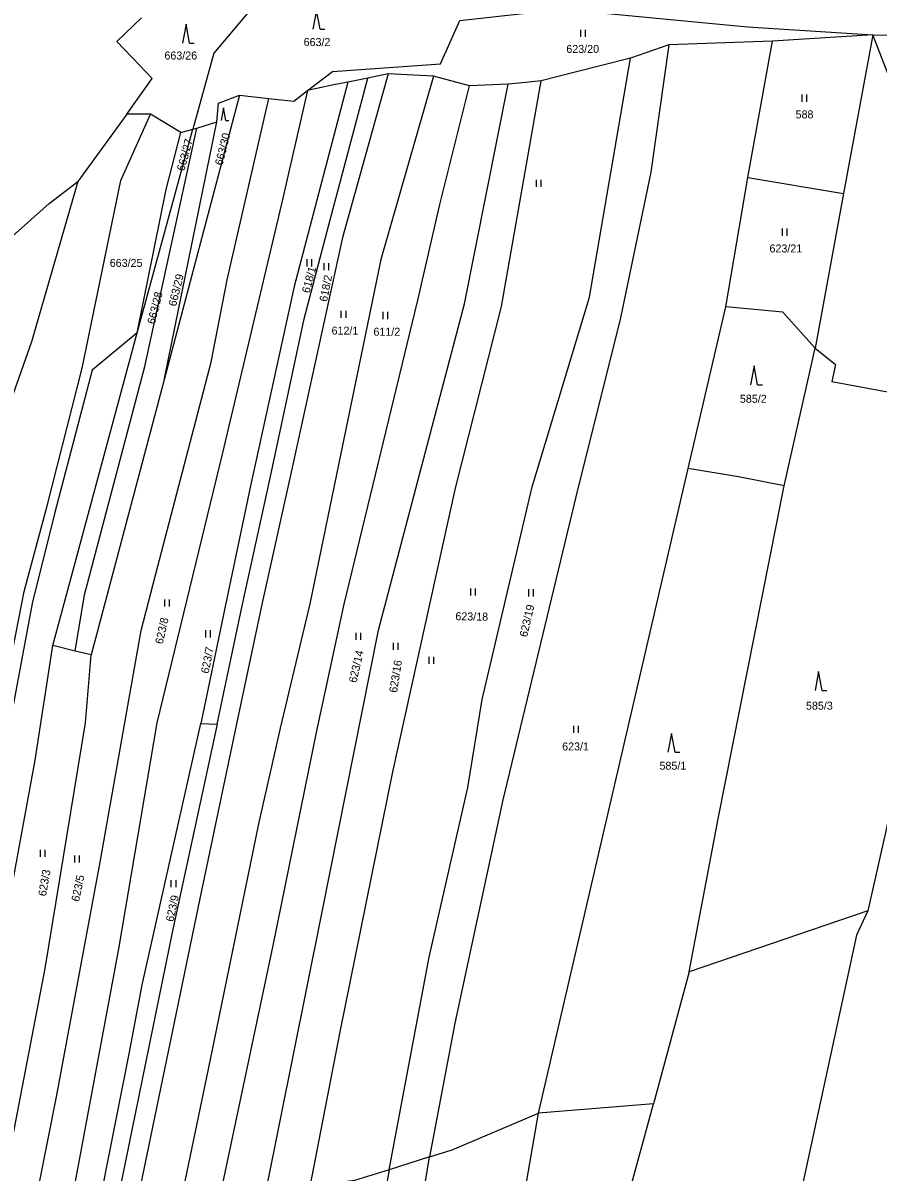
# Model space of a CAD drawing. Extents: x -776734 to -748832, y -1118122 to -976986.
# Drawn here: x -753456.7 to -753275.1, y -1113610.9 to -1113366.7 of the extents above; entities that cross this region are included whole.
import ezdxf

# ---------------------------------------------------------------- set-up
doc = ezdxf.new("R2010")
doc.units = 0
for name, color, linetype in [('KM_Hranice obce', 7, 'Continuous'), ('KM_Hranice parcel', 7, 'Continuous'), ('KM_Parcelní čísla', 7, 'Continuous'), ('KM_Značky kultur', 7, 'Continuous')]:
    doc.layers.add(name, color=color, linetype=linetype)

msp = doc.modelspace()

# ---------------------------------------------------------------- linework, layer by layer
at = {"layer": 'KM_Hranice obce'}
for p, q in [((-753436.84, -1113370.67), (-753431.57, -1113365.62)), ((-753432.01, -1113375.71), (-753436.84, -1113370.67)), ((-753434.71, -1113386.08), (-753445.06, -1113400.41))]:
    msp.add_line(p, q, dxfattribs=at)
for points in [[(-753434.71, -1113386.08), (-753429.28, -1113378.55), (-753432.01, -1113375.71)], [(-753462.93, -1113415.5), (-753451.15, -1113405.09), (-753445.06, -1113400.41)]]:
    msp.add_lwpolyline(points, dxfattribs=at)
at = {"layer": 'KM_Hranice parcel'}
for p, q in [((-753276.25, -1113369.24), (-753297.53, -1113370.57)), ((-753276.25, -1113369.24), (-753282.46, -1113402.98)), ((-753276.25, -1113369.24), (-753271.7, -1113369.3)), ((-753319.55, -1113371.35), (-753327.68, -1113374.19)), ((-753297.53, -1113370.57), (-753319.55, -1113371.35)), ((-753302.79, -1113399.57), (-753297.53, -1113370.57)), ((-753383.51, -1113378.47), (-753387.72, -1113379.33)), ((-753379.21, -1113377.55), (-753383.51, -1113378.47)), ((-753369.55, -1113378.06), (-753379.21, -1113377.55)), ((-753361.87, -1113380.08), (-753369.55, -1113378.06)), ((-753353.68, -1113379.73), (-753361.87, -1113380.08)), ((-753410.73, -1113382.1), (-753426.68, -1113442.3)), ((-753410.73, -1113382.1), (-753404.49, -1113382.76)), ((-753429.66, -1113386.14), (-753434.71, -1113386.08)), ((-753423.25, -1113390.01), (-753429.66, -1113386.14)), ((-753426.68, -1113442.3), (-753415.58, -1113387.75)), ((-753419.85, -1113389.06), (-753415.58, -1113387.75)), ((-753432.5, -1113432.56), (-753420.65, -1113389.28)), ((-753423.25, -1113390.01), (-753420.65, -1113389.28)), ((-753420.65, -1113389.28), (-753419.85, -1113389.06)), ((-753307.44, -1113427.06), (-753302.79, -1113399.57)), ((-753302.79, -1113399.57), (-753282.46, -1113402.98)), ((-753282.46, -1113402.98), (-753288.5, -1113435.81)), ((-753315.42, -1113461.41), (-753307.44, -1113427.06)), ((-753450.39, -1113499.01), (-753432.5, -1113432.56)), ((-753295.05, -1113465.08), (-753288.5, -1113435.81)), ((-753426.68, -1113442.3), (-753442.23, -1113501.01)), ((-753253.28, -1113448.8), (-753277.32, -1113555.35)), ((-753347.25, -1113598.36), (-753315.42, -1113461.41)), ((-753445.63, -1113500.18), (-753450.39, -1113499.01)), ((-753442.23, -1113501.01), (-753445.63, -1113500.18)), ((-753418.94, -1113515.53), (-753415.52, -1113515.71)), ((-753277.32, -1113555.35), (-753315.27, -1113568.29)), ((-753315.27, -1113568.29), (-753322.8, -1113596.39)), ((-753322.8, -1113596.39), (-753347.25, -1113598.36)), ((-753330.86, -1113625.62), (-753322.8, -1113596.39)), ((-753352.23, -1113627.25), (-753347.25, -1113598.36)), ((-753370.37, -1113607.65), (-753378.95, -1113610.36)), ((-753373.99, -1113629.03), (-753370.37, -1113607.65)), ((-753378.95, -1113610.36), (-753385.25, -1113645.8))]:
    msp.add_line(p, q, dxfattribs=at)
for points in [[(-753406.72, -1113361.91), (-753416.23, -1113373.14), (-753420.65, -1113389.28)], [(-753363.92, -1113366.23), (-753342.23, -1113363.82), (-753302.87, -1113367.57), (-753276.25, -1113369.24)], [(-753396.29, -1113381.11), (-753390.98, -1113377.03), (-753368.04, -1113375.41), (-753363.92, -1113366.23)], [(-753250.45, -1113436.16), (-753251.74, -1113432.33), (-753276.25, -1113369.24)], [(-753319.55, -1113371.35), (-753323.37, -1113398.45), (-753329.82, -1113429.41), (-753339.28, -1113467.44), (-753354.84, -1113531.81), (-753365.01, -1113579.21), (-753370.37, -1113607.65)], [(-753378.95, -1113610.36), (-753370.48, -1113565.22), (-753362.23, -1113529.16), (-753359.22, -1113510.48), (-753348.56, -1113465.29), (-753336.43, -1113425.01), (-753327.68, -1113374.19)], [(-753327.68, -1113374.19), (-753339.42, -1113377.18), (-753346.66, -1113379)], [(-753379.21, -1113377.55), (-753388.89, -1113412.31), (-753399.81, -1113462.19), (-753405.91, -1113489.96), (-753411.49, -1113516), (-753419.51, -1113554.46), (-753432.22, -1113615.73)], [(-753369.55, -1113378.06), (-753380.72, -1113416.97), (-753395.78, -1113490.14), (-753402.15, -1113516.59), (-753406.72, -1113536.86), (-753417.42, -1113589.01), (-753423.01, -1113615.87)], [(-753415.52, -1113515.71), (-753410.2, -1113490.56), (-753404.36, -1113464.09), (-753397.03, -1113429.59), (-753391.77, -1113409.6), (-753383.51, -1113378.47)], [(-753395.75, -1113613.91), (-753389.38, -1113581.06), (-753378.21, -1113525.82), (-753364.88, -1113465.57), (-753355.11, -1113426.95), (-753346.66, -1113379)], [(-753346.66, -1113379), (-753349.93, -1113379.4), (-753353.68, -1113379.73)], [(-753396.29, -1113381.11), (-753401.82, -1113405.19), (-753414.46, -1113458.31), (-753428.33, -1113515.44), (-753436.45, -1113563.44), (-753445.96, -1113614.35)], [(-753387.72, -1113379.33), (-753399.17, -1113422.72), (-753408.39, -1113465.07), (-753413.78, -1113490.68), (-753418.94, -1113515.53)], [(-753414.83, -1113615.99), (-753403.58, -1113562.7), (-753394.35, -1113517.11), (-753388.53, -1113490.21), (-753372.9, -1113425.64), (-753368.18, -1113405.3), (-753361.87, -1113380.08)], [(-753405.16, -1113615.14), (-753393.33, -1113556.29), (-753381.26, -1113495.77), (-753362.97, -1113426.37), (-753353.68, -1113379.73)], [(-753404.49, -1113382.76), (-753399.18, -1113383.33), (-753396.29, -1113381.11)], [(-753387.72, -1113379.33), (-753391.1, -1113379.98), (-753396.29, -1113381.11)], [(-753453.29, -1113613.47), (-753449.61, -1113594.86), (-753440.32, -1113545.04), (-753431.67, -1113495.79), (-753428.53, -1113483.8), (-753416.8, -1113438.79), (-753413.34, -1113421.28), (-753404.49, -1113382.76)], [(-753415.58, -1113387.75), (-753415.2, -1113383.77), (-753410.73, -1113382.1)], [(-753473.9, -1113579.49), (-753468.67, -1113549.51), (-753456.49, -1113487.55), (-753451.63, -1113469.3), (-753444.17, -1113440.05), (-753435.98, -1113400.2), (-753429.66, -1113386.14)], [(-753445.63, -1113500.18), (-753443.68, -1113488.22), (-753430.85, -1113439.7), (-753419.85, -1113389.06)], [(-753432.5, -1113432.56), (-753426.31, -1113402.14), (-753423.25, -1113390.01)], [(-753445.06, -1113400.41), (-753454.95, -1113434.48), (-753462.38, -1113455.39), (-753469.18, -1113480.66), (-753477.3, -1113537.8), (-753485.21, -1113577.4)], [(-753288.5, -1113435.81), (-753295.32, -1113428.21), (-753307.44, -1113427.06)], [(-753432.5, -1113432.56), (-753442.08, -1113440.47), (-753449.95, -1113470.73), (-753454.76, -1113490.04), (-753471.63, -1113579.91)], [(-753288.5, -1113435.81), (-753284.15, -1113439.32), (-753284.96, -1113442.88), (-753253.28, -1113448.8)], [(-753295.05, -1113465.08), (-753304.76, -1113463.18), (-753315.42, -1113461.41)], [(-753315.27, -1113568.29), (-753309.06, -1113535.83), (-753295.05, -1113465.08)], [(-753502.88, -1113771.27), (-753494.9, -1113739.14), (-753479.17, -1113679.31), (-753481.55, -1113674.49), (-753475.44, -1113637.71), (-753470.43, -1113611.4), (-753462.26, -1113567.02), (-753454.18, -1113523.38), (-753450.39, -1113499.01)], [(-753496.72, -1113781.33), (-753487.53, -1113743.31), (-753477.31, -1113701.87), (-753471.32, -1113676.12), (-753472.32, -1113672.61), (-753468.39, -1113649.95), (-753460.66, -1113612.58), (-753452.03, -1113567.63), (-753443.46, -1113515.43), (-753442.23, -1113501.01)], [(-753449.97, -1113668.67), (-753444.36, -1113637.15), (-753440.03, -1113615.07), (-753434.19, -1113585.77), (-753431.4, -1113571.08), (-753418.94, -1113515.53)], [(-753415.52, -1113515.71), (-753425, -1113559.61), (-753436.39, -1113615.51), (-753441.57, -1113639.59), (-753446.53, -1113668.47)], [(-753277.32, -1113555.35), (-753279.66, -1113560.55), (-753290.85, -1113612.2), (-753295.95, -1113640.82)], [(-753370.37, -1113607.65), (-753365.57, -1113606.14), (-753347.25, -1113598.36)], [(-753378.95, -1113610.36), (-753386.3, -1113612.68), (-753395.75, -1113613.91)]]:
    msp.add_lwpolyline(points, dxfattribs=at)
at = {"layer": 'KM_Značky kultur'}
for p, q in [((-753394.4, -1113364.04), (-753395.15, -1113368.04)), ((-753393.65, -1113368.04), (-753394.4, -1113364.04)), ((-753422.11, -1113367), (-753422.86, -1113371)), ((-753421.36, -1113371), (-753422.11, -1113367)), ((-753393.65, -1113368.04), (-753392.654, -1113368.04)), ((-753338.261, -1113369.66), (-753338.261, -1113368.16)), ((-753337.26, -1113369.66), (-753337.26, -1113368.16)), ((-753421.36, -1113371), (-753420.364, -1113371)), ((-753291.231, -1113383.46), (-753291.231, -1113381.96)), ((-753290.23, -1113383.46), (-753290.23, -1113381.96)), ((-753414.18, -1113384.76), (-753414.682, -1113387.44)), ((-753413.678, -1113387.44), (-753414.18, -1113384.76)), ((-753413.678, -1113387.44), (-753413.01, -1113387.44)), ((-753347.671, -1113401.56), (-753347.671, -1113400.06)), ((-753346.67, -1113401.56), (-753346.67, -1113400.06)), ((-753295.441, -1113411.93), (-753295.441, -1113410.43)), ((-753294.44, -1113411.93), (-753294.44, -1113410.43)), ((-753396.381, -1113418.44), (-753396.381, -1113416.94)), ((-753395.38, -1113418.44), (-753395.38, -1113416.94)), ((-753392.761, -1113419.25), (-753392.761, -1113417.75)), ((-753391.76, -1113419.25), (-753391.76, -1113417.75)), ((-753389.131, -1113429.4), (-753389.131, -1113427.9)), ((-753388.13, -1113429.4), (-753388.13, -1113427.9)), ((-753380.231, -1113429.63), (-753380.231, -1113428.13)), ((-753379.23, -1113429.63), (-753379.23, -1113428.13)), ((-753301.44, -1113439.59), (-753302.19, -1113443.59)), ((-753300.69, -1113443.59), (-753301.44, -1113439.59)), ((-753300.69, -1113443.59), (-753299.694, -1113443.59)), ((-753361.591, -1113488.4), (-753361.591, -1113486.9)), ((-753360.59, -1113488.4), (-753360.59, -1113486.9)), ((-753349.311, -1113488.56), (-753349.311, -1113487.06)), ((-753348.31, -1113488.56), (-753348.31, -1113487.06)), ((-753426.621, -1113490.7), (-753426.621, -1113489.2)), ((-753425.62, -1113490.7), (-753425.62, -1113489.2)), ((-753417.881, -1113497.27), (-753417.881, -1113495.77)), ((-753416.88, -1113497.27), (-753416.88, -1113495.77)), ((-753385.971, -1113497.81), (-753385.971, -1113496.31)), ((-753384.97, -1113497.81), (-753384.97, -1113496.31)), ((-753378.061, -1113499.94), (-753378.061, -1113498.44)), ((-753377.06, -1113499.94), (-753377.06, -1113498.44)), ((-753370.471, -1113502.87), (-753370.471, -1113501.37)), ((-753369.47, -1113502.87), (-753369.47, -1113501.37)), ((-753287.73, -1113504.52), (-753288.48, -1113508.52)), ((-753286.98, -1113508.52), (-753287.73, -1113504.52)), ((-753286.98, -1113508.52), (-753285.984, -1113508.52)), ((-753339.771, -1113517.53), (-753339.771, -1113516.03)), ((-753338.77, -1113517.53), (-753338.77, -1113516.03)), ((-753318.99, -1113517.69), (-753319.74, -1113521.69)), ((-753318.24, -1113521.69), (-753318.99, -1113517.69)), ((-753318.24, -1113521.69), (-753317.244, -1113521.69)), ((-753453.021, -1113543.9), (-753453.021, -1113542.4)), ((-753452.02, -1113543.9), (-753452.02, -1113542.4)), ((-753445.741, -1113545.1), (-753445.741, -1113543.6)), ((-753444.74, -1113545.1), (-753444.74, -1113543.6)), ((-753425.241, -1113550.35), (-753425.241, -1113548.85)), ((-753424.24, -1113550.35), (-753424.24, -1113548.85))]:
    msp.add_line(p, q, dxfattribs=at)

# ---------------------------------------------------------------- texts
at = {"layer": 'KM_Parcelní čísla'}
for s, p in [('663/2', (-753397.13, -1113371.64)), ('623/20', (-753341.33, -1113373.1)), ('663/26', (-753426.7, -1113374.5)), ('588', (-753292.63, -1113387.01)), ('623/21', (-753298.18, -1113415.49)), ('663/25', (-753438.32, -1113418.56)), ('612/1', (-753391.2, -1113432.95)), ('611/2', (-753382.3, -1113433.18)), ('585/2', (-753304.46, -1113447.42)), ('585/3', (-753290.42, -1113512.63)), ('623/1', (-753342.22, -1113521.29)), ('585/1', (-753321.54, -1113525.38))]:
    msp.add_text(s, height=1.7, dxfattribs=at).set_placement(p)
for s, rotation, p in [('663/27', 75, (-753422.468, -1113398.319)), ('663/30', 76, (-753414.365, -1113397.095)), ('663/29', 76, (-753424.245, -1113427.055)), ('618/1', 75, (-753395.908, -1113424.249)), ('618/2', 79, (-753392.155, -1113426.062)), ('663/28', 76, (-753428.745, -1113430.835)), ('623/19', 77, (-753349.661, -1113497.311)), ('623/8', 77, (-753427.071, -1113498.821)), ('623/18', 359, (-753364.914, -1113493.619)), ('623/7', 79, (-753417.305, -1113505.062)), ('623/14', 77, (-753385.921, -1113507.031)), ('623/16', 81, (-753377.31, -1113509.112)), ('623/3', 80, (-753451.872, -1113552.357)), ('623/5', 78, (-753444.838, -1113553.506)), ('623/9', 78, (-753424.778, -1113557.796))]:
    msp.add_text(s, height=1.7, rotation=rotation, dxfattribs=at).set_placement(p)

doc.saveas('drawing.dxf')
